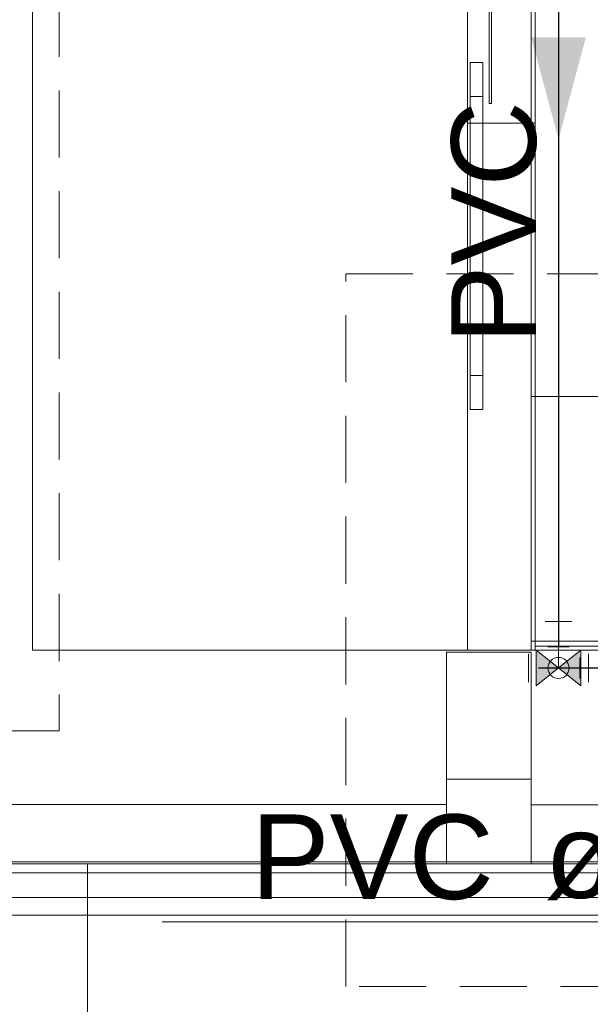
# Model space of a CAD drawing. Header units: millimetres. Extents: x 2 to 902, y -447 to 199.
# Tile 965 of 1056: x 47.95 to 50.64, y 179.25 to 183.91. Entities that reach past the tile are written whole.
import ezdxf

# ---------------------------------------------------------------- set-up
doc = ezdxf.new("R2010")
doc.units = ezdxf.units.MM
doc.header["$MEASUREMENT"] = 0
doc.linetypes.add('HIDDEN2', pattern=[0.47625, 0.3175, -0.15875])
doc.linetypes.add('NULL', pattern=[0])
for name, color, linetype, lineweight in [('AF-Condutos', 4, 'Continuous', 25), ('AF-Conexões', 9, 'Continuous', 18), ('AF-Sentido conduto', 9, 'Continuous', 30), ('AF-Textos conduto', 7, 'Continuous', 9), ('DI-Detalhes', 1, 'HIDDEN2', 9), ('IFC-Corrimão-Contorno', 36, 'Continuous', 5), ('IFC-Elemento de mobília-Contorno', 152, 'Continuous', 5), ('IFC-Janela-Contorno', 142, 'Continuous', 5), ('IFC-Laje-Contorno', 134, 'Continuous', 5), ('IFC-Parede padrão-Contorno', 44, 'Continuous', 5), ('IFC-Parede-Contorno', 42, 'Continuous', 5), ('IFC-Pilar-Contorno', 83, 'Continuous', 5), ('IFC-Porta-Contorno', 142, 'Continuous', 5), ('IFC-Viga-Contorno', 66, 'Continuous', 5), ('Simbolos', 5, 'Continuous', 20), ('Simbolos_int', 2, 'Continuous', 15)]:
    doc.layers.add(name, color=color, linetype=linetype, lineweight=lineweight)
doc.styles.add('Arial', font='arial.ttf')

msp = doc.modelspace()

# ---------------------------------------------------------------- hatches: boundary and pattern name
at = {"layer": 'AF-Sentido conduto', "linetype": 'Continuous'}
msp.add_hatch(color=7, dxfattribs=at).paths.add_polyline_path([(50.4936, 183.3416), (50.623, 183.8246), (50.3641, 183.8246)])
at = {"layer": 'Simbolos', "linetype": 'Continuous'}
for points in [[(50.3886, 180.7576), (50.3886, 180.9256), (50.4936, 180.8417)], [(50.4936, 180.8417), (50.5986, 180.7576), (50.5986, 180.9256)]]:
    msp.add_hatch(color=5, dxfattribs=at).paths.add_polyline_path(points)

# ---------------------------------------------------------------- linework, layer by layer
at = {"layer": 'AF-Condutos'}
for p, q in [((50.4936, 186.5414), (50.4936, 180.9417)), ((50.5936, 180.8417), (51.0043, 180.8417))]:
    msp.add_line(p, q, dxfattribs=at)
at = {"layer": 'AF-Conexões'}
for p, q in [((50.4436, 180.9417), (50.5436, 180.9417)), ((50.4936, 180.8417), (50.4936, 180.9417)), ((50.5936, 180.8917), (50.5936, 180.7917)), ((50.4936, 180.8417), (50.5936, 180.8417))]:
    msp.add_line(p, q, dxfattribs=at)
msp.add_circle((50.4936, 180.8417), 0.05, dxfattribs=at)
msp.add_circle((50.4936, 180.8417), 0.05, dxfattribs=at)
at = {"layer": 'AF-Sentido conduto'}
for points in [[(50.4936, 184.1416), (50.4936, 183.3416)], [(50.3989, 180.8417), (51.1989, 180.8417)]]:
    msp.add_lwpolyline(points, dxfattribs=at)
at = {"layer": 'AF-Textos conduto'}
msp.add_lwpolyline([(53.0108, 180.8417), (51.8108, 179.6417), (48.6186, 179.6417)], dxfattribs=at)
at = {"layer": 'DI-Detalhes'}
for points in [[(43.2408, 188.8119), (48.132, 188.8119), (48.132, 180.5447), (43.2408, 180.5447), (43.2408, 188.8119)], [(49.4871, 182.705), (55.5831, 182.705), (55.5831, 179.3352), (49.4871, 179.3352), (49.4871, 182.705)]]:
    msp.add_lwpolyline(points, dxfattribs=at)
at = {"layer": 'IFC-Corrimão-Contorno', "color": 7, "lineweight": 5}
for p, q in [((45.0957, 179.7567), (52.4248, 179.7567)), ((45.0957, 179.6727), (55.278, 179.6727))]:
    msp.add_line(p, q, dxfattribs=at)
at = {"layer": 'IFC-Elemento de mobília-Contorno', "color": 7, "lineweight": 5}
for p, q in [((50.3638, 180.9682), (50.3638, 182.1252)), ((50.3638, 182.1252), (54.4238, 182.1252)), ((50.3838, 182.1252), (54.4238, 182.1252)), ((50.3638, 180.9682), (53.6188, 180.9682)), ((50.3638, 180.9595), (50.3638, 180.9682)), ((50.3638, 180.9682), (51.185, 180.9682)), ((50.3638, 180.9252), (50.3638, 180.9595)), ((50.3638, 180.9252), (51.185, 180.9252)), ((50.3638, 180.9252), (50.7454, 180.9252))]:
    msp.add_line(p, q, dxfattribs=at)
at = {"layer": 'IFC-Janela-Contorno', "color": 7, "lineweight": 5}
for p, q in [((50.1648, 183.6099), (50.1648, 184.3274)), ((50.1768, 183.5114), (50.1768, 184.2289)), ((50.1648, 183.5114), (50.1648, 183.6099)), ((50.1648, 183.5114), (50.1753, 183.5114)), ((50.1753, 183.5114), (50.1768, 183.5114))]:
    msp.add_line(p, q, dxfattribs=at)
at = {"layer": 'IFC-Laje-Contorno', "color": 7, "lineweight": 5}
for p, q in [((48.0061, 180.9252), (48.0061, 188.1862)), ((48.0061, 180.9252), (48.0061, 188.0652)), ((50.0638, 180.9252), (50.0638, 187.1833)), ((50.3638, 182.0852), (50.3638, 185.1914)), ((48.0061, 180.9252), (50.0638, 180.9252)), ((48.0061, 180.9252), (50.0638, 180.9252)), ((48.2666, 153.843), (48.2666, 179.9159))]:
    msp.add_line(p, q, dxfattribs=at)
at = {"layer": 'IFC-Parede padrão-Contorno', "color": 7, "lineweight": 5}
for p, q in [((50.0638, 183.4174), (50.0638, 186.4174)), ((50.3638, 183.4174), (50.3638, 186.4174)), ((50.3838, 183.4174), (50.3838, 186.4174)), ((50.0638, 183.4174), (50.3638, 183.4174)), ((50.0638, 183.3615), (50.0638, 183.4174)), ((50.0638, 183.4174), (50.1214, 183.4174)), ((50.1214, 183.4174), (50.3638, 183.4174)), ((50.3638, 183.4174), (50.3838, 183.4174)), ((50.3638, 182.9703), (50.3638, 183.4174)), ((50.3638, 183.4174), (50.38, 183.4174)), ((50.38, 183.4174), (50.3838, 183.4174)), ((50.3838, 182.9703), (50.3838, 183.4174)), ((50.0638, 180.9252), (50.0638, 183.3615)), ((50.3638, 180.9252), (50.3638, 183.3615)), ((50.3838, 180.9252), (50.3838, 182.9703)), ((50.3838, 180.9452), (51.6261, 180.9452)), ((50.0638, 180.9252), (50.1716, 180.9252)), ((50.1716, 180.9252), (50.3638, 180.9252))]:
    msp.add_line(p, q, dxfattribs=at)
at = {"layer": 'IFC-Parede-Contorno', "color": 7, "lineweight": 5}
for p, q in [((41.7404, 179.9253), (66.7838, 179.9253)), ((41.7404, 179.8725), (66.7838, 179.8725))]:
    msp.add_line(p, q, dxfattribs=at)
at = {"layer": 'IFC-Pilar-Contorno', "color": 7, "lineweight": 5}
for p, q in [((49.9637, 180.9159), (50.0272, 180.9159)), ((49.9637, 180.4111), (49.9637, 180.9159)), ((49.9637, 180.8207), (49.9637, 180.9159)), ((49.9637, 180.9159), (50.3003, 180.9159)), ((49.9637, 180.9159), (50.3637, 180.9159)), ((50.0272, 180.9159), (50.3637, 180.9159)), ((50.3003, 180.9159), (50.3637, 180.9159)), ((50.3637, 180.8207), (50.3637, 180.9159)), ((50.3637, 179.9159), (50.3637, 180.9159)), ((50.3637, 180.4111), (50.3637, 180.9159)), ((49.9637, 180.3159), (49.9637, 180.8207)), ((50.3637, 180.3159), (50.3637, 180.8207)), ((49.9637, 180.3159), (49.9637, 180.4111)), ((50.3637, 180.3159), (50.3637, 180.4111)), ((49.9637, 180.3159), (50.3003, 180.3159)), ((49.9637, 179.9159), (49.9637, 180.3159)), ((49.9637, 180.3159), (50.0272, 180.3159)), ((49.9637, 179.9253), (49.9637, 180.3159)), ((50.0272, 180.3159), (50.3637, 180.3159)), ((50.3003, 180.3159), (50.3637, 180.3159)), ((50.3637, 179.9253), (50.3637, 180.3159)), ((49.9637, 179.9159), (50.3637, 179.9159))]:
    msp.add_line(p, q, dxfattribs=at)
at = {"layer": 'IFC-Porta-Contorno', "color": 7, "lineweight": 5}
for p, q in [((50.0762, 183.6615), (50.0762, 183.7046)), ((50.0762, 183.7046), (50.0917, 183.7046)), ((50.0917, 183.7046), (50.1362, 183.7046)), ((50.1362, 183.6615), (50.1362, 183.7046)), ((50.0762, 183.5446), (50.0762, 183.6615)), ((50.1362, 183.5446), (50.1362, 183.6615)), ((50.0762, 182.2246), (50.0762, 183.5446)), ((50.0762, 183.5446), (50.1362, 183.5446)), ((50.0762, 183.5446), (50.1218, 183.5446)), ((50.1218, 183.5446), (50.1362, 183.5446)), ((50.1362, 182.2246), (50.1362, 183.5446)), ((50.0762, 182.2246), (50.1362, 182.2246)), ((50.0762, 182.1077), (50.0762, 182.2246)), ((50.0762, 182.2246), (50.0905, 182.2246)), ((50.0905, 182.2246), (50.1362, 182.2246)), ((50.1362, 182.1077), (50.1362, 182.2246)), ((50.0762, 182.0646), (50.0762, 182.1077)), ((50.1362, 182.0646), (50.1362, 182.1077)), ((50.0762, 182.0646), (50.1206, 182.0646)), ((50.1206, 182.0646), (50.1362, 182.0646))]:
    msp.add_line(p, q, dxfattribs=at)
at = {"layer": 'IFC-Viga-Contorno', "color": 7, "lineweight": 5}
for p, q in [((43.3061, 180.1959), (49.9637, 180.1959)), ((43.3061, 180.1959), (49.9637, 180.1959)), ((50.3637, 180.1946), (57.6459, 180.1946)), ((50.3637, 180.1946), (57.6459, 180.1946)), ((47.4835, 179.9159), (49.9637, 179.9159)), ((50.1637, 179.9146), (50.1637, 179.9159)), ((50.1637, 179.9146), (51.6917, 179.9146))]:
    msp.add_line(p, q, dxfattribs=at)
at = {"layer": 'Simbolos'}
for p, q in [((50.5566, 181.0613), (50.4306, 181.0613)), ((50.4936, 180.8417), (50.4936, 181.0613)), ((50.3886, 180.7576), (50.3886, 180.9256)), ((50.3886, 180.9256), (50.4936, 180.8414)), ((50.5986, 180.9256), (50.4936, 180.8417)), ((50.5986, 180.7576), (50.5986, 180.9256)), ((50.3886, 180.7576), (50.4936, 180.8417)), ((50.5986, 180.7576), (50.4936, 180.8417))]:
    msp.add_line(p, q, dxfattribs=at)
at = {"layer": 'Simbolos_int'}
for p, q in [((50.3522, 180.7741), (50.3522, 180.9085)), ((50.635, 180.7741), (50.635, 180.9085))]:
    msp.add_line(p, q, dxfattribs=at)

# ---------------------------------------------------------------- texts
at = {"layer": 'AF-Textos conduto', "linetype": 'NULL', "insert": (50.3922, 183.5216), "char_height": 0.4, "width": 2.29878, "attachment_point": 9, "rotation": 90.0002, "line_spacing_factor": 0.6, "style": 'Arial'}
msp.add_mtext('PVC', dxfattribs=at)
at = {"layer": 'AF-Textos conduto', "linetype": 'NULL', "char_height": 0.4, "attachment_point": 7, "line_spacing_factor": 0.6, "style": 'Arial'}
for s, insert, width in [('PVC', (49.0386, 179.7431), 2.29878), ('ø25', (50.428, 179.7431), 1.92561)]:
    msp.add_mtext(s, dxfattribs=dict(at, insert=insert, width=width))

doc.saveas('drawing.dxf')
